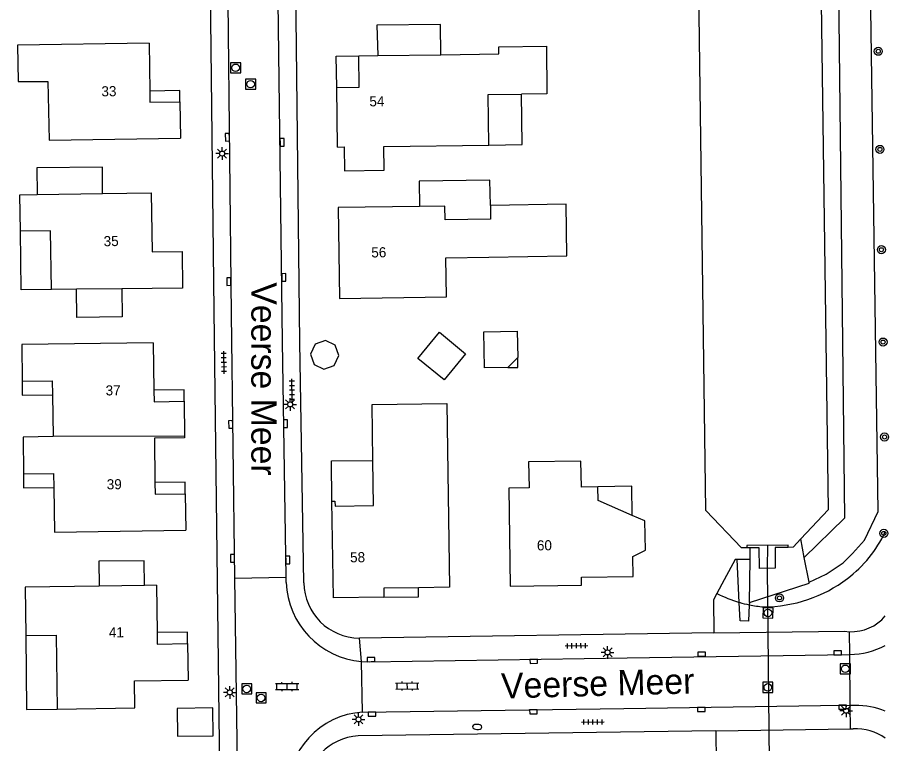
# Model space of a CAD drawing. Extents: x 128999 to 131010, y 395498 to 399007.
# Drawn here: x 130914.1 to 131000.3, y 395773.2 to 395845 of the extents above; entities that cross this region are included whole.
import ezdxf

# ---------------------------------------------------------------- set-up
doc = ezdxf.new("R2010")
doc.units = 0
for name, color, linetype in [('gg-anno-huisnummerreeks BGT', 7, 'Continuous'), ('gg-anno-openbare ruimte label', 7, 'Continuous'), ('gg-bbg-gedigitaliseerde bebouwing', 7, 'Continuous'), ('gg-bbg-gedigitaliseerde bebouwing onder overbouw', 7, 'Continuous'), ('gg-bbg-gedigitaliseerde bijgebouw', 7, 'Continuous'), ('gg-bbg-gedigitaliseerde overbouw', 7, 'Continuous'), ('gg-bbg-hoofdgebouw', 7, 'Continuous'), ('gg-bbg-luifel en loopbrug', 7, 'Continuous'), ('gg-bbg-tussenscheiding', 7, 'Continuous'), ('gg-knt-BGT kruinlijn', 7, 'Continuous'), ('gg-knt-verharding', 7, 'Continuous'), ('gg-kntw-beschoeiing', 7, 'Continuous'), ('gg-kwrk-duiker nz buis', 7, 'Continuous'), ('gg-kwrk-uitstroombak niveau min 01', 7, 'Continuous'), ('gt-grn-groengrens', 7, 'Continuous'), ('gt-grn-vlakafsluiter', 7, 'Continuous'), ('gt-grn-weggrens', 7, 'Continuous'), ('gt-symb-boom', 7, 'Continuous'), ('gt-symb-brandkraan', 7, 'Continuous'), ('gt-symb-klinker verharding', 7, 'Continuous'), ('gt-symb-kolk', 7, 'Continuous'), ('gt-symb-lichtmast', 7, 'Continuous'), ('gt-symb-rioolschacht', 7, 'Continuous'), ('gt-symb-tegel verharding', 7, 'Continuous')]:
    doc.layers.add(name, color=color, linetype=linetype)

# ---------------------------------------------------------------- blocks, each defined once
blk = doc.blocks.new('gt0-BOOM')
at = {"layer": 'gt-symb-boom'}
for radius in [0.4, 0.2]:
    blk.add_circle((0, 0), radius, dxfattribs=at)
blk = doc.blocks.new('gt0-KOLK')
at = {"layer": 'gt-symb-kolk'}
blk.add_lwpolyline([(0, 0), (0.375, 0), (0.375, 0.4), (-0.375, 0.4), (-0.375, 0), (0, 0)], dxfattribs=at)
blk = doc.blocks.new('gt0-RS')
at = {"layer": 'gt-symb-rioolschacht'}
blk.add_lwpolyline([(-0.5, -0.5), (0.5, -0.5), (0.5, 0.5), (-0.5, 0.5)], close=True, dxfattribs=at)
blk.add_circle((0, 0), 0.375, dxfattribs=at)
blk = doc.blocks.new('gt0-LMAST')
at = {"layer": 'gt-symb-lichtmast'}
for p, q in [((-0.182, 0.173), (-0.447, 0.438)), ((-0.005, 0.246), (-0.005, 0.621)), ((0.172, 0.173), (0.437, 0.438)), ((-0.255, -0.004), (-0.63, -0.004)), ((-0.182, -0.181), (-0.447, -0.446)), ((-0.005, -0.254), (-0.005, -0.629)), ((0.437, -0.446), (0.172, -0.181)), ((0.245, -0.004), (0.62, -0.004))]:
    blk.add_line(p, q, dxfattribs=at)
blk.add_circle((-0.005, -0.004), 0.25, dxfattribs=at)
blk = doc.blocks.new('gt0-BR')
at = {"layer": 'gt-symb-brandkraan'}
for centre, radius, start, end in [((-0.244, 0), 0.206, 107.56694, 252.43307), ((0.599, -2.664), 3, 106.89205, 107.56694), ((0, -0.691), 0.938, 73.10799, 106.89205), ((-0.599, -2.664), 3, 72.43309, 73.10799), ((0.244, 0), 0.206, 287.56695, 72.43309), ((0.599, 2.664), 3, 252.43307, 253.10797), ((0, 0.691), 0.938, 253.10797, 286.89206), ((-0.599, 2.664), 3, 286.89206, 287.56695)]:
    blk.add_arc(centre, radius, start, end, dxfattribs=at)
blk = doc.blocks.new('gt0-TEG1')
at = {"layer": 'gt-symb-tegel verharding'}
for p, q in [((-1.125, 0), (1.125, 0)), ((-0.9, -0.25), (-0.9, 0.25)), ((-0.45, -0.25), (-0.45, 0.25)), ((0, -0.25), (0, 0.25)), ((0.45, -0.25), (0.45, 0.25)), ((0.9, -0.25), (0.9, 0.25))]:
    blk.add_line(p, q, dxfattribs=at)
blk = doc.blocks.new('gt0-KL1')
at = {"layer": 'gt-symb-klinker verharding'}
for p, q in [((-1.15, 0.3), (1.15, 0.3)), ((-1, -0.3), (-1, 0.3)), ((-0.5, 0.3), (-0.5, 0.45)), ((0, -0.3), (0, 0.3)), ((0.5, 0.3), (0.5, 0.45)), ((1, -0.3), (1, 0.3)), ((-1.15, -0.3), (1.15, -0.3)), ((-0.5, -0.45), (-0.5, -0.3)), ((0.5, -0.45), (0.5, -0.3))]:
    blk.add_line(p, q, dxfattribs=at)

msp = doc.modelspace()

# ---------------------------------------------------------------- linework, layer by layer
at = {"layer": 'gg-bbg-gedigitaliseerde bebouwing'}
for p, q in [((130966.502, 395837.458), (130963.982, 395837.429)), ((130916.016, 395827.488), (130922.515, 395827.583)), ((130922.515, 395827.583), (130927.315, 395827.654)), ((130953.9, 395826.307), (130945.825, 395826.195)), ((130930.427, 395818.24), (130924.427, 395818.173)), ((130919.928, 395818.122), (130917.441, 395818.094)), ((130945.953, 395817.198), (130956.543, 395817.355)), ((130917.55, 395807.664), (130917.625, 395803.536)), ((130976.196, 395795.182), (130974.941, 395795.73)), ((130926.654, 395788.807), (130922.18, 395788.738)), ((130927.831, 395788.825), (130926.654, 395788.807))]:
    msp.add_line(p, q, dxfattribs=at)
for points in [[(130927.104, 395842.473), (130914.077, 395842.263), (130914.141, 395838.673), (130917.085, 395838.686), (130917.225, 395832.883), (130930.235, 395833.085)], [(130960.748, 395832.389), (130960.685, 395837.387), (130963.982, 395837.429)], [(130945.752, 395832.191), (130946.437, 395832.2), (130946.467, 395829.85), (130950.38, 395829.899), (130950.35, 395832.252), (130960.748, 395832.389)], [(130914.37, 395823.874), (130914.32, 395827.463), (130916.016, 395827.488)], [(130960.899, 395826.405), (130960.918, 395825.057), (130956.426, 395824.995), (130956.407, 395826.342), (130953.9, 395826.307)], [(130960.755, 395821.304), (130968.474, 395821.419), (130968.399, 395826.528), (130960.899, 395826.405)], [(130917.441, 395818.094), (130917.361, 395823.916), (130914.37, 395823.874)], [(130956.543, 395817.355), (130956.488, 395821.243), (130960.755, 395821.304)], [(130927.525, 395812.815), (130914.519, 395812.646), (130914.542, 395809.01)], [(130914.542, 395809.01), (130917.525, 395809.064), (130917.55, 395807.664)], [(130917.625, 395803.536), (130914.632, 395803.482), (130914.664, 395799.846)], [(130971.554, 395798.567), (130969.91, 395798.542), (130969.871, 395801.092), (130964.681, 395801.036), (130964.735, 395798.465), (130962.717, 395798.423)], [(130914.664, 395799.846), (130917.658, 395799.894), (130917.68, 395798.5)], [(130917.68, 395798.5), (130917.751, 395794.067), (130930.744, 395794.257)], [(130922.18, 395788.738), (130914.842, 395788.625), (130914.901, 395783.836)], [(130914.901, 395783.836), (130917.905, 395783.885), (130918.021, 395776.563)], [(130918.021, 395776.563), (130925.704, 395776.676), (130925.665, 395779.352), (130930.979, 395779.43)]]:
    msp.add_lwpolyline(points, dxfattribs=at)
at = {"layer": 'gg-bbg-gedigitaliseerde bebouwing onder overbouw'}
msp.add_lwpolyline([(130974.941, 395795.73), (130971.575, 395797.2), (130971.554, 395798.567)], dxfattribs=at)
at = {"layer": 'gg-bbg-gedigitaliseerde bijgebouw'}
msp.add_line((130963.608, 395811.372), (130962.622, 395810.358), dxfattribs=at)
for points in [[(130924.427, 395818.173), (130924.459, 395815.373), (130919.959, 395815.322), (130919.928, 395818.122)], [(130962.622, 395810.358), (130960.305, 395810.325), (130960.253, 395813.909), (130963.57, 395813.957), (130963.608, 395811.372)], [(130955.849, 395813.854), (130958.446, 395811.736), (130956.328, 395809.139), (130953.731, 395811.257), (130955.849, 395813.854)]]:
    msp.add_lwpolyline(points, dxfattribs=at)
at = {"layer": 'gg-bbg-gedigitaliseerde overbouw'}
msp.add_lwpolyline([(130974.941, 395795.73), (130974.896, 395798.618), (130971.554, 395798.567)], dxfattribs=at)
at = {"layer": 'gg-bbg-hoofdgebouw'}
for p, q in [((130927.104, 395842.473), (130927.171, 395837.734)), ((130947.871, 395841.231), (130949.772, 395841.255)), ((130949.772, 395841.255), (130956.003, 395841.332)), ((130945.752, 395832.191), (130945.688, 395838.088)), ((130930.173, 395836.68), (130930.235, 395833.085)), ((130945.825, 395826.195), (130945.953, 395817.198)), ((130927.525, 395812.815), (130927.586, 395808.131)), ((130930.59, 395807.025), (130930.632, 395803.563)), ((130930.7, 395797.869), (130930.744, 395794.257)), ((130927.831, 395788.825), (130927.909, 395784.145)), ((130930.926, 395783.039), (130930.979, 395779.43))]:
    msp.add_line(p, q, dxfattribs=at)
for points in [[(130956.003, 395841.332), (130961.754, 395841.404), (130961.747, 395842.123), (130966.447, 395842.178), (130966.502, 395837.458)], [(130945.688, 395838.088), (130947.911, 395838.119), (130947.871, 395841.231)], [(130927.171, 395837.734), (130927.186, 395836.638), (130930.173, 395836.68)], [(130927.315, 395827.654), (130927.408, 395821.808), (130930.401, 395821.856), (130930.427, 395818.24)], [(130927.586, 395808.131), (130927.601, 395806.986), (130930.59, 395807.025)], [(130949.261, 395801.175), (130949.194, 395806.725), (130956.578, 395806.814), (130956.843, 395788.62), (130953.777, 395788.576)], [(130930.632, 395803.563), (130930.634, 395803.413), (130927.642, 395803.377), (130927.695, 395798.975)], [(130945.218, 395797.138), (130945.513, 395797.142), (130945.519, 395796.662), (130949.315, 395796.708), (130949.261, 395801.175)], [(130927.695, 395798.975), (130927.709, 395797.833), (130930.7, 395797.869)], [(130962.717, 395798.423), (130962.859, 395788.729), (130969.923, 395788.82), (130969.911, 395789.619), (130975.033, 395789.698), (130975.007, 395791.674), (130976.265, 395792.296), (130976.196, 395795.182)], [(130950.365, 395787.627), (130945.356, 395787.56), (130945.218, 395797.138)], [(130953.777, 395788.576), (130950.352, 395788.526), (130950.365, 395787.627)], [(130927.909, 395784.145), (130927.928, 395782.989), (130930.926, 395783.039)]]:
    msp.add_lwpolyline(points, dxfattribs=at)
at = {"layer": 'gg-bbg-luifel en loopbrug'}
for points in [[(130956.003, 395841.332), (130955.962, 395844.329), (130949.676, 395844.241), (130949.772, 395841.255)], [(130945.688, 395838.088), (130945.645, 395841.2), (130947.871, 395841.231)], [(130930.173, 395836.68), (130930.154, 395837.786), (130927.171, 395837.734)], [(130960.748, 395832.389), (130964.045, 395832.432), (130963.982, 395837.429)], [(130922.515, 395827.583), (130922.486, 395830.2), (130915.986, 395830.127), (130916.016, 395827.488)], [(130960.899, 395826.405), (130960.863, 395828.905), (130953.864, 395828.805), (130953.9, 395826.307)], [(130917.441, 395818.094), (130914.435, 395818.06), (130914.37, 395823.874)], [(130945.898, 395811.557), (130945.536, 395812.57), (130944.564, 395813.031), (130943.55, 395812.669), (130943.089, 395811.697), (130943.451, 395810.684), (130944.423, 395810.223), (130945.437, 395810.584), (130945.898, 395811.557)], [(130962.622, 395810.358), (130963.622, 395810.373), (130963.608, 395811.372)], [(130914.542, 395809.01), (130914.559, 395807.628), (130917.55, 395807.664)], [(130930.59, 395807.025), (130930.576, 395808.167), (130927.586, 395808.131)], [(130945.218, 395797.138), (130945.168, 395801.123), (130949.261, 395801.175)], [(130914.664, 395799.846), (130914.681, 395798.464), (130917.68, 395798.5)], [(130930.7, 395797.869), (130930.686, 395799.011), (130927.695, 395798.975)], [(130926.654, 395788.807), (130926.625, 395791.248), (130922.151, 395791.193), (130922.18, 395788.738)], [(130950.365, 395787.627), (130953.79, 395787.677), (130953.777, 395788.576)], [(130914.901, 395783.836), (130914.989, 395776.518), (130918.021, 395776.563)], [(130930.926, 395783.039), (130930.912, 395784.181), (130927.909, 395784.145)], [(130929.881, 395776.633), (130929.914, 395773.872), (130933.462, 395773.914), (130933.429, 395776.675), (130929.881, 395776.633)]]:
    msp.add_lwpolyline(points, dxfattribs=at)
at = {"layer": 'gg-bbg-tussenscheiding'}
for p, q in [((130924.427, 395818.173), (130919.928, 395818.122)), ((130930.632, 395803.563), (130917.625, 395803.536))]:
    msp.add_line(p, q, dxfattribs=at)
at = {"layer": 'gg-knt-BGT kruinlijn'}
for centre, radius, start, end in [((130988.401, 395799.672), 12.87, 307.60462, 334.31423), ((130987.899, 395800.578), 13.896, 270.19023, 306.96488), ((130988.973, 395798.905), 12.266, 242.63652, 253.74274), ((130988.943, 395798.81), 12.166, 253.75358, 258.58076), ((130988.952, 395798.744), 12.104, 258.47718, 265.2285)]:
    msp.add_arc(centre, radius, start, end, dxfattribs=at)
at = {"layer": 'gg-knt-verharding'}
for p, q in [((130935.585, 395789.526), (130940.681, 395789.609)), ((130935.585, 395789.526), (130935.86, 395767.893)), ((130940.689, 395789.096), (130940.681, 395789.609)), ((130983.019, 395784.109), (130947.936, 395783.596)), ((130948.254, 395776.256), (130948.136, 395781.285)), ((130996.535, 395776.932), (130996.485, 395781.962)), ((130997.012, 395776.92), (130996.535, 395776.932)), ((130983.224, 395774.395), (130947.799, 395773.921)), ((130983.224, 395774.395), (130996.558, 395774.605)), ((130996.558, 395774.605), (130996.835, 395774.609))]:
    msp.add_line(p, q, dxfattribs=at)
for points in [[(130933.007, 395862.106), (130933.507, 395815.999), (130934.113, 395767.871)], [(130934.755, 395861.989), (130935.252, 395815.661), (130935.585, 395789.526)], [(130942.433, 395789.063), (130942.044, 395812.886), (130941.517, 395859.664)], [(130940.681, 395789.609), (130940.325, 395812.954), (130939.738, 395859.591)], [(130983.019, 395784.109), (130995.969, 395784.267), (130996.463, 395784.22)], [(130948.136, 395781.285), (130948.886, 395781.257), (130974.443, 395781.651), (130996.485, 395781.962)], [(130948.254, 395776.256), (130974.127, 395776.614), (130995.771, 395776.947), (130996.535, 395776.932)]]:
    msp.add_lwpolyline(points, dxfattribs=at)
for centre, radius, start, end in [((130948.815, 395789.388), 8.132, 182.05948, 265.2073), ((130947.959, 395789.122), 5.526, 180.61599, 269.76006), ((130996.633, 395788.629), 4.412, 267.79565, 319.75001), ((130996.294, 395789.982), 8.022, 271.36317, 297.51332), ((130997.133, 395769.46), 7.461, 67.39917, 90.92652), ((130948.681, 395768.471), 7.797, 93.14019, 182.01944), ((130997.094, 395769.635), 4.981, 54.30479, 92.97887), ((130948.162, 395768.392), 5.541, 93.75314, 178.35461)]:
    msp.add_arc(centre, radius, start, end, dxfattribs=at)
at = {"layer": 'gg-kntw-beschoeiing'}
msp.add_line((130986.282, 395792.529), (130985.762, 395792.529), dxfattribs=at)
for points in [[(130988.981, 395900.155), (130989.764, 395900.052), (130992.947, 395896.728), (130994.338, 395796.293), (130991.624, 395793.399)], [(130985.762, 395792.529), (130982.22, 395796.231), (130980.885, 395896.852), (130983.093, 395898.888)], [(130991.624, 395793.399), (130990.869, 395792.594), (130990.396, 395792.554)]]:
    msp.add_lwpolyline(points, dxfattribs=at)
at = {"layer": 'gg-kwrk-duiker nz buis'}
msp.add_lwpolyline([(130988.338, 395792.776), (130988.32, 395790.492), (130988.536, 395768.182), (130988.51, 395765.956)], dxfattribs=at)
at = {"layer": 'gg-kwrk-uitstroombak niveau min 01'}
msp.add_line((130986.621, 395792.531), (130986.282, 395792.529), dxfattribs=at)
for points in [[(130990.396, 395792.554), (130990.394, 395792.791), (130986.281, 395792.76), (130986.282, 395792.529)], [(130990.396, 395792.554), (130989.087, 395792.543), (130989.104, 395790.496), (130987.535, 395790.488), (130987.525, 395792.535), (130986.621, 395792.531)]]:
    msp.add_lwpolyline(points, dxfattribs=at)
at = {"layer": 'gt-grn-groengrens'}
for p, q in [((130991.975, 395791.583), (130991.624, 395793.399)), ((130986.627, 395791.384), (130986.621, 395792.531)), ((130992.449, 395789.131), (130991.975, 395791.583)), ((130985.32, 395791.365), (130985.135, 395791.362)), ((130986.627, 395791.384), (130985.32, 395791.365)), ((130985.539, 395787.129), (130985.32, 395791.365)), ((130986.546, 395787.126), (130986.627, 395791.384)), ((130986.546, 395787.126), (130986.534, 395786.884))]:
    msp.add_line(p, q, dxfattribs=at)
for points in [[(130992.449, 395789.131), (130994.152, 395789.925), (130995.815, 395791.034), (130996.757, 395791.976), (130997.949, 395793.278), (130999.307, 395796.105), (130997.894, 395891.081), (130998.005, 395892.966), (130997.783, 395894.961), (130997.229, 395896.291), (130996.453, 395898.397), (130994.79, 395900.615), (130993.002, 395902.167), (130991.395, 395903.22), (130990.275, 395903.653)], [(130989.661, 395901.992), (130990.132, 395901.818), (130994.801, 395897.149), (130995.968, 395795.447), (130991.975, 395791.583)], [(130986.546, 395787.126), (130992.471, 395789.015), (130992.449, 395789.131)], [(130986.534, 395786.884), (130986.453, 395785.268), (130985.633, 395785.309), (130985.539, 395787.129)]]:
    msp.add_lwpolyline(points, dxfattribs=at)
at = {"layer": 'gt-grn-vlakafsluiter'}
for p, q in [((130985.135, 395791.362), (130984.058, 395789.357)), ((130984.058, 395789.357), (130983.335, 395788.011))]:
    msp.add_line(p, q, dxfattribs=at)
for points in [[(130983.335, 395788.011), (130982.986, 395787.387), (130983.019, 395784.109)], [(130983.224, 395774.395), (130983.248, 395771.246), (130984.003, 395769.848)]]:
    msp.add_lwpolyline(points, dxfattribs=at)
at = {"layer": 'gt-grn-weggrens'}
for p, q in [((130996.485, 395781.962), (130996.463, 395784.22)), ((130948.136, 395781.285), (130947.936, 395783.596)), ((130996.558, 395774.605), (130996.535, 395776.932))]:
    msp.add_line(p, q, dxfattribs=at)

# ---------------------------------------------------------------- block references
at = {"layer": 'gt-symb-boom'}
for p in [(130999.306, 395841.671), (130999.47, 395831.961), (130999.616, 395822.033), (130999.782, 395812.891), (130999.926, 395803.495), (130999.859, 395793.957), (130989.525, 395787.567)]:
    msp.add_blockref('gt0-BOOM', p, dxfattribs=at)
at = {"layer": 'gt-symb-brandkraan', "rotation": -3.84074707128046}
msp.add_blockref('gt0-BR', (130959.591, 395774.804), dxfattribs=at)
at = {"layer": 'gt-symb-klinker verharding'}
for p, rotation in [((130940.774, 395778.796), 0.3437705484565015), ((130952.678, 395778.853), 0.8593722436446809)]:
    msp.add_blockref('gt0-KL1', p, dxfattribs=dict(at, rotation=rotation))
at = {"layer": 'gt-symb-kolk'}
for p, rotation in [((130935.062, 395833.168), 90.74480317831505), ((130940.078, 395832.65), -89.31248364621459), ((130935.208, 395818.882), 90.74480317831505), ((130940.244, 395819.28), -89.25519682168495), ((130935.391, 395804.737), 90.74480317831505), ((130940.421, 395804.814), -89.25519682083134), ((130935.572, 395791.491), 90.74480317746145), ((130940.636, 395791.324), -89.25519682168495), ((130981.826, 395781.798), 0.6875163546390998), ((130995.274, 395781.935), -1.4893547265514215), ((130949.088, 395781.262), 0.8020885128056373), ((130965.199, 395781.488), -179.1979114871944), ((130995.771, 395776.947), 178.8542371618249), ((130949.185, 395776.261), -179.19791149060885), ((130965.165, 395776.485), -179.1979114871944), ((130981.785, 395776.714), -179.31248364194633)]:
    msp.add_blockref('gt0-KOLK', p, dxfattribs=dict(at, rotation=rotation))
at = {"layer": 'gt-symb-lichtmast'}
for p in [(130934.344, 395831.549), (130941.081, 395806.726), (130972.512, 395782.181), (130935.108, 395778.215), (130996.121, 395776.401), (130947.848, 395775.545)]:
    msp.add_blockref('gt0-LMAST', p, dxfattribs=at)
at = {"layer": 'gt-symb-rioolschacht'}
for p in [(130935.681, 395840.034), (130937.167, 395838.416), (130996.041, 395780.55), (130936.781, 395778.557), (130988.37, 395778.714), (130938.199, 395777.673)]:
    msp.add_blockref('gt0-RS', p, dxfattribs=at)
at = {"layer": 'gt-symb-rioolschacht', "rotation": -1.6038627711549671}
msp.add_blockref('gt0-RS', (130988.381, 395786.086), dxfattribs=at)
at = {"layer": 'gt-symb-tegel verharding'}
for p, rotation in [((130934.515, 395810.871), 90.74480317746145), ((130941.258, 395808.118), 90.74480317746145), ((130969.426, 395782.831), 0.8593722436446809), ((130971.058, 395775.286), 0.8593722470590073)]:
    msp.add_blockref('gt0-TEG1', p, dxfattribs=dict(at, rotation=rotation))

# ---------------------------------------------------------------- texts
at = {"layer": 'gg-anno-huisnummerreeks BGT'}
for s, rotation, p in [('33', 0.8, (130922.4, 395837.207)), ('54', 0.6, (130948.931, 395836.214)), ('35', 0.9, (130922.621, 395822.373)), ('56', 0.8, (130949.118, 395821.26)), ('37', 0.7, (130922.815, 395807.604)), ('39', 0.7, (130922.926, 395798.31)), ('60', 0.7, (130965.514, 395792.264)), ('58', 0.7, (130947.018, 395791.084)), ('41', 1, (130923.139, 395783.65))]:
    msp.add_text(s, height=1, rotation=rotation, dxfattribs=at).set_placement(p)
at = {"layer": 'gg-anno-openbare ruimte label'}
for rotation, p in [(270, (130937.235, 395818.805)), (1.5, (130961.991, 395777.61))]:
    msp.add_text('Veerse Meer', height=2.5, rotation=rotation, dxfattribs=at).set_placement(p)

doc.saveas('drawing.dxf')
